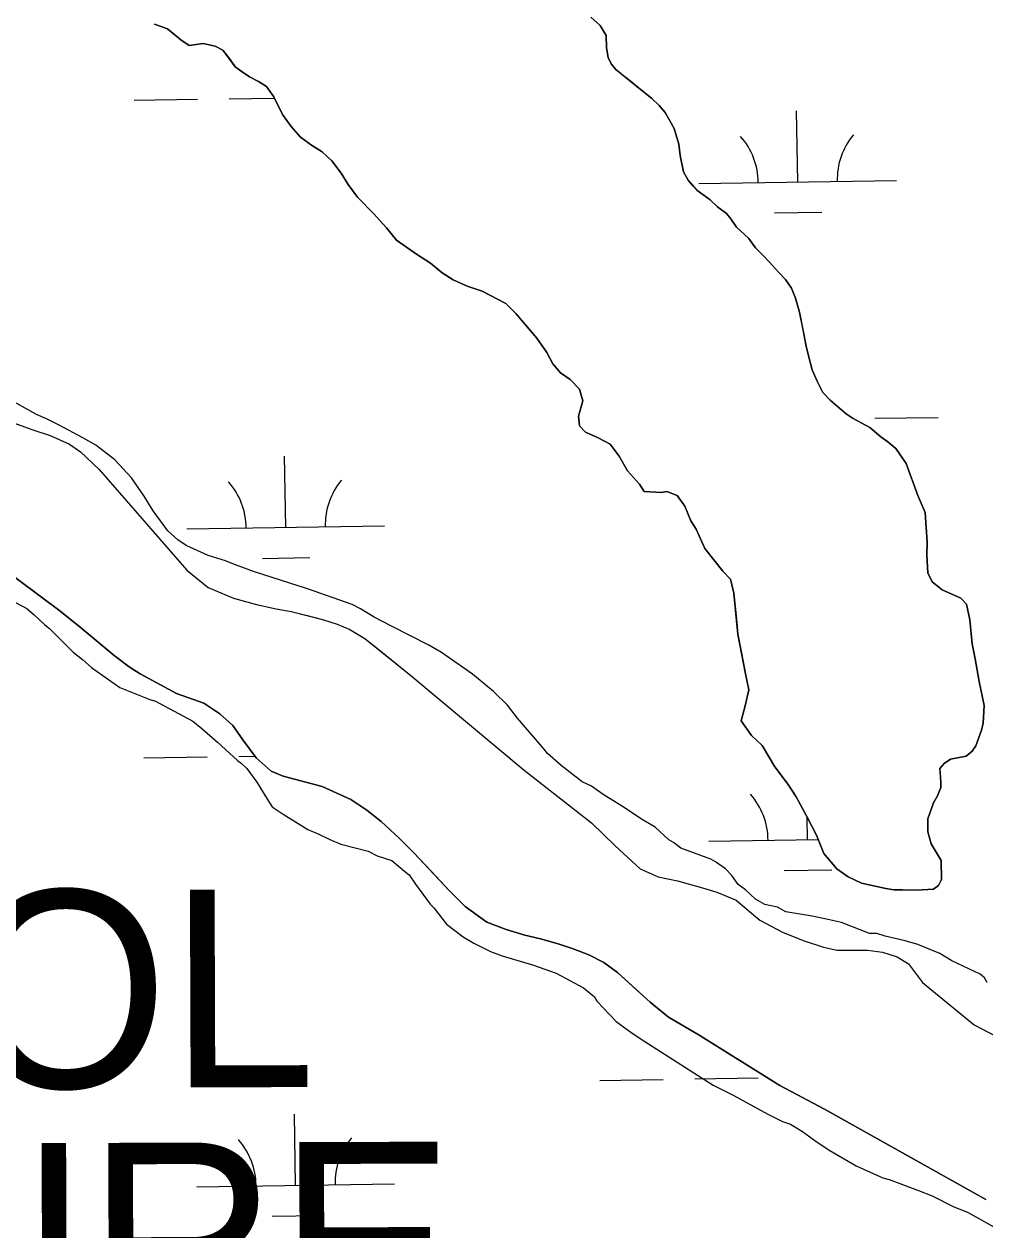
# Model space of a CAD drawing. Extents: x 3807117 to 3845308, y 337856 to 363736.
# Drawn here: x 3834830 to 3835316, y 345688 to 346298 of the extents above; entities that cross this region are included whole.
import ezdxf

# ---------------------------------------------------------------- set-up
doc = ezdxf.new("R2010")
doc.units = 0
for name, color, linetype in [('V-RIVR-IDEN', 7, 'Continuous'), ('V-SITE-VEGE', 7, 'Continuous'), ('V-TOPO-SHOR', 7, 'Continuous'), ('V-WETL-SWMP', 7, 'Continuous')]:
    doc.layers.add(name, color=color, linetype=linetype)

msp = doc.modelspace()

# ---------------------------------------------------------------- linework, layer by layer
at = {"layer": 'V-SITE-VEGE'}
for points in [[(3835190.85, 345862.89), (3835187.62, 345867.49), (3835184.39, 345870.72), (3835179.31, 345874.4), (3835177, 345875.77), (3835161.78, 345881.28), (3835158.09, 345884.04), (3835155.79, 345885.42), (3835148.86, 345891.86), (3835141.94, 345896), (3835133.64, 345901.52), (3835122.56, 345908.41), (3835116.57, 345912.55), (3835111.96, 345914.85), (3835101.34, 345923.13), (3835094.42, 345929.11), (3835092.57, 345931.41), (3835079.18, 345947.06), (3835074.1, 345953.51), (3835067.18, 345960.41), (3835056.56, 345969.16), (3835040.87, 345980.19), (3835034.42, 345983.87), (3835015.5, 345993.52), (3835006.74, 345998.12), (3834999.82, 346002.25), (3834995.67, 346004.55), (3834973.07, 346012.35), (3834946.33, 346021.07), (3834936.18, 346024.74), (3834931.57, 346026.58), (3834922.81, 346029.33), (3834911.74, 346034.38), (3834907.59, 346037.14), (3834902.51, 346041.74), (3834895.12, 346051.87), (3834890.5, 346059.24), (3834884.03, 346068.45), (3834875.72, 346077.65), (3834866.03, 346085.01), (3834859.57, 346088.69), (3834847.58, 346095.12), (3834841.12, 346098.34), (3834836.05, 346100.64), (3834820.36, 346109.37)], [(3834816.37, 346010.27), (3834831.13, 346002.46), (3834834.82, 345999.24), (3834840.36, 345994.17), (3834842.67, 345992.33), (3834854.67, 345980.37), (3834859.28, 345976.69), (3834863.9, 345972.55), (3834878.2, 345962.43), (3834893.42, 345956.46), (3834896.19, 345955.54), (3834915.1, 345945.43), (3834919.71, 345941.75), (3834927.56, 345934.85), (3834937.72, 345925.65), (3834939.56, 345924.27), (3834942.33, 345921.51), (3834947.41, 345914.6), (3834952.5, 345906.31), (3834955.27, 345902.17), (3834960.8, 345898.49), (3834973.26, 345890.68), (3834978.79, 345888.38), (3834984.33, 345885.62), (3834989.86, 345883.32), (3835003.7, 345879.66), (3835008.31, 345877.36), (3835015.69, 345875.07), (3835022.15, 345869.55), (3835024.45, 345867.71)], [(3835024.45, 345867.71), (3835027.69, 345863.1), (3835035.08, 345852.97), (3835036.92, 345851.13), (3835043.39, 345842.85), (3835051.7, 345836.41), (3835057.23, 345833.19), (3835065.53, 345829.05), (3835071.53, 345826.76), (3835086.75, 345822.17), (3835098.74, 345818.04), (3835112.58, 345810.69), (3835118.11, 345806.09), (3835119.5, 345803.79), (3835129.19, 345793.66), (3835136.58, 345788.14), (3835141.19, 345784.92), (3835170.25, 345766.53), (3835178.1, 345761.47), (3835188.25, 345756.42), (3835205.78, 345746.77), (3835213.16, 345743.09), (3835217.31, 345741.71), (3835223.3, 345738.03), (3835230.69, 345732.52), (3835237.15, 345728.38), (3835250.52, 345720.56), (3835263.9, 345714.59), (3835267.13, 345713.67), (3835281.89, 345708.16), (3835288.8, 345705.41), (3835299.87, 345699.9), (3835306.79, 345697.14), (3835322.47, 345688.41)], [(3835316.75, 345813.3), (3835315.37, 345815.61), (3835313.06, 345817.45), (3835298.76, 345824.34), (3835292.76, 345828.02), (3835281.7, 345832.61), (3835275.24, 345834.44), (3835265.1, 345836.73), (3835260.95, 345838.11), (3835257.26, 345838.1), (3835242.96, 345843.61), (3835236.97, 345844.98), (3835228.21, 345846.82), (3835214.84, 345849.1), (3835210.69, 345851.4), (3835204.23, 345852.77), (3835199.62, 345855.53), (3835194.54, 345860.13), (3835190.85, 345862.89)]]:
    msp.add_lwpolyline(points, dxfattribs=at)
at = {"layer": 'V-TOPO-SHOR'}
for points in [[(3834895.65, 346297.98), (3834902.37, 346295.55), (3834909.06, 346290.09), (3834913.22, 346287.17), (3834920.25, 346288.18), (3834926.33, 346286.91), (3834930.21, 346284.72), (3834933.9, 346280.09), (3834936.5, 346276.41), (3834940.1, 346273.86), (3834943.82, 346271.39), (3834948.38, 346268.92), (3834952.38, 346266.45), (3834956.11, 346261.26), (3834960.4, 346252.35), (3834964.81, 346246.24), (3834969.49, 346240.77), (3834975.17, 346236.7), (3834980.5, 346233.35), (3834985.38, 346228.92), (3834990.02, 346222.57), (3834993.55, 346216.86), (3834998.36, 346210.47), (3835006.49, 346202.13), (3835013.05, 346194.91), (3835018.1, 346188.72), (3835028.22, 346181.66), (3835035.19, 346177.11), (3835041.23, 346172.16), (3835046.75, 346168.65), (3835053.83, 346165.47), (3835061.43, 346162.88), (3835073.35, 346156.62), (3835078.36, 346151.63), (3835083.28, 346145.89), (3835089.01, 346139.14), (3835094.02, 346131.83), (3835097.1, 346126.12), (3835100.91, 346121.61), (3835105.91, 346118.26), (3835110.51, 346113.31), (3835112.2, 346107.39), (3835110.06, 346099.79), (3835110.62, 346094.8), (3835113.54, 346091.61), (3835120.06, 346088.78), (3835126.15, 346085.55), (3835130.63, 346079.48), (3835134.84, 346072.13), (3835140.97, 346065.3), (3835143.21, 346061.63), (3835151.97, 346061.16), (3835154.8, 346061.61), (3835159.96, 346059.62), (3835163.89, 346054.23), (3835166.82, 346046.76), (3835169.62, 346042.56), (3835173.88, 346032.78), (3835182.97, 346021.28), (3835186.89, 346017.21), (3835188.62, 346010.25), (3835189.92, 345997.02), (3835190.65, 345989.51), (3835192.51, 345979.96), (3835194.44, 345969.49), (3835196.17, 345961.34), (3835194.38, 345953.22), (3835192.36, 345945.7), (3835197.6, 345938.31), (3835202.85, 345933.09), (3835209.26, 345922.42), (3835216.03, 345913.52), (3835220.12, 345907.17), (3835225.57, 345897.26), (3835230.42, 345887.84), (3835234.03, 345878.57), (3835240.64, 345870.82), (3835246.48, 345866.8), (3835253.08, 345863.53)], [(3835253.08, 345863.53), (3835265.4, 345860.87), (3835269.56, 345860.15), (3835273.88, 345860.24), (3835280.91, 345860.09), (3835289.58, 345860.47), (3835292.14, 345862.43), (3835293.66, 345865.35), (3835293.44, 345874.98), (3835288.31, 345883.37), (3835286.66, 345889.52), (3835286.61, 345896.16), (3835289.52, 345904.2), (3835291.55, 345907.8), (3835293.18, 345911.96), (3835293.26, 345914.64), (3835292.89, 345919.79), (3835292.77, 345921.51), (3835294.92, 345923.99), (3835298.16, 345926.28), (3835305.99, 345927.81), (3835309.07, 345930.37), (3835310.98, 345932.93), (3835313.89, 345940.85), (3835314.68, 345944.41), (3835315.1, 345953.4), (3835312.57, 345965.47), (3835310.55, 345977.02), (3835309.02, 345984.54), (3835307.92, 345996.8), (3835306.15, 346004.68), (3835303.31, 346007.63), (3835293.99, 346011.85), (3835288.79, 346015.88), (3835286.74, 346020.52), (3835286.25, 346029.35), (3835286.32, 346035.95), (3835285.34, 346051.05), (3835281.56, 346059.6), (3835275.7, 346075.7), (3835270.42, 346083.29), (3835266.45, 346086.68), (3835262.93, 346089.28), (3835257.29, 346093.91), (3835249.01, 346098.57), (3835245.41, 346100.84), (3835241.16, 346104.43), (3835237.32, 346107.74), (3835233.6, 346111.74), (3835230.59, 346117.73), (3835228.26, 346123.12), (3835226.33, 346130.31), (3835225.25, 346135.15), (3835223.43, 346144.06), (3835221.82, 346152.33), (3835219.81, 346159.4), (3835217.69, 346164.48), (3835214.72, 346168.75), (3835211.12, 346172.5), (3835206.67, 346177.57), (3835203.47, 346181), (3835199.59, 346184.92), (3835195.94, 346189.75), (3835189.9, 346195.25), (3835187.09, 346199.49), (3835184.85, 346202.24), (3835180.41, 346205.63), (3835176.56, 346209.11), (3835173, 346211.82), (3835169.88, 346213.93), (3835167.88, 346216.25), (3835165.6, 346219), (3835163.11, 346223.32), (3835161.46, 346231.59), (3835160.85, 346237.22), (3835158.52, 346245.26), (3835153.95, 346253.24), (3835150.83, 346256.79), (3835146.98, 346260.59), (3835142.06, 346264.34), (3835135.46, 346269.8), (3835132.86, 346271.88), (3835128.85, 346275.15), (3835126.81, 346277.74), (3835125.13, 346280.9), (3835124.24, 346286.17), (3835123.99, 346292.29), (3835120.99, 346297.28), (3835116.34, 346301.51)], [(3834824.38, 346096.28), (3834834.29, 346092.73), (3834843, 346089.97), (3834852.71, 346085.63), (3834858.26, 346081.68), (3834867.77, 346072.78), (3834912, 346021.78), (3834922.9, 346013.08), (3834935.58, 346007.76), (3834947.26, 346004.41), (3834957.16, 346002.25), (3834964.89, 346000.87), (3834972.21, 345999.1), (3834980.73, 345996.94), (3834988.06, 345994.58), (3834994.4, 345991.81), (3835002.13, 345987.27), (3835009.26, 345981.54), (3835025.31, 345968.5), (3835082.6, 345920.68), (3835116.69, 345894.01), (3835128.59, 345882.35), (3835141.27, 345870.88), (3835150.39, 345866.74), (3835160.09, 345864.77), (3835165.44, 345863.2), (3835172.77, 345861.23), (3835180.09, 345859.07), (3835189.8, 345854.92), (3835201.69, 345844.84), (3835213.19, 345838.73), (3835223.68, 345834.59), (3835233.98, 345831.23), (3835240.91, 345829.66), (3835247.84, 345829.67), (3835256.16, 345829.68), (3835263.68, 345828.71), (3835271.21, 345826.34), (3835276.95, 345822.79), (3835283.9, 345813.3), (3835310.06, 345791.96), (3835349.69, 345771.23)], [(3834825.34, 346018.17), (3834838.59, 346008.11), (3834847.88, 346001.21), (3834858.17, 345992.93), (3834875.38, 345978.73), (3834882.89, 345973.02), (3834888.43, 345969.47), (3834906.81, 345959.42), (3834920.65, 345954.51), (3834928.76, 345949.18), (3834935.29, 345943.27), (3834940.43, 345935.97), (3834947.16, 345926.89), (3834954.68, 345920.18), (3834960.81, 345917.63), (3834980.57, 345912.52), (3834995, 345905.83), (3835003.11, 345900.51), (3835010.23, 345894.79), (3835019.33, 345886.3), (3835026.85, 345878.81), (3835035.55, 345869.54), (3835044.66, 345859.87), (3835052.77, 345851.79), (3835063.65, 345843.9), (3835073.53, 345840.16), (3835083.02, 345837.22), (3835090.92, 345835.45), (3835099.81, 345832.89), (3835107.32, 345830.34), (3835115.23, 345827.39), (3835122.94, 345823.45), (3835129.86, 345818.32), (3835137.58, 345811.22), (3835146.28, 345803.33), (3835155.58, 345795.84), (3835170.6, 345786.97), (3835211.93, 345761.16), (3835234.47, 345749.34), (3835315.93, 345703.64)]]:
    msp.add_lwpolyline(points, dxfattribs=at)
at = {"layer": 'V-WETL-SWMP'}
for p, q in [((3834902.37, 346295.55), (3834895.65, 346297.98)), ((3835116.34, 346301.51), (3835120.99, 346297.28)), ((3835120.99, 346297.28), (3835123.99, 346292.29)), ((3834909.05, 346290.08), (3834902.37, 346295.55)), ((3835123.99, 346292.29), (3835124.24, 346286.17)), ((3834913.22, 346287.17), (3834909.05, 346290.08)), ((3834920.25, 346288.18), (3834913.22, 346287.17)), ((3834926.33, 346286.91), (3834920.25, 346288.18)), ((3834930.21, 346284.72), (3834926.33, 346286.91)), ((3834933.89, 346280.09), (3834930.21, 346284.72)), ((3835124.24, 346286.17), (3835125.13, 346280.9)), ((3834936.5, 346276.41), (3834933.89, 346280.09)), ((3835125.13, 346280.9), (3835126.81, 346277.74)), ((3834940.1, 346273.86), (3834936.5, 346276.41)), ((3834943.82, 346271.39), (3834940.1, 346273.86)), ((3835126.81, 346277.74), (3835128.85, 346275.15)), ((3835128.85, 346275.15), (3835142.06, 346264.34)), ((3834948.38, 346268.92), (3834943.82, 346271.39)), ((3834952.38, 346266.44), (3834948.38, 346268.92)), ((3834956.11, 346261.25), (3834952.38, 346266.44)), ((3834933.4, 346260.27), (3834956.42, 346260.61)), ((3834960.4, 346252.35), (3834956.11, 346261.25)), ((3835142.06, 346264.34), (3835146.98, 346260.59)), ((3835146.98, 346260.59), (3835150.83, 346256.79)), ((3834885.4, 346259.55), (3834917.4, 346260.03)), ((3835150.83, 346256.79), (3835153.95, 346253.24)), ((3835220.9, 346218.14), (3835220.36, 346254.13)), ((3834964.8, 346246.24), (3834960.4, 346252.35)), ((3835153.95, 346253.24), (3835158.52, 346245.25)), ((3834969.49, 346240.77), (3834964.8, 346246.24)), ((3835158.52, 346245.25), (3835160.85, 346237.22)), ((3834975.17, 346236.7), (3834969.49, 346240.77)), ((3834980.49, 346233.35), (3834975.17, 346236.7)), ((3835160.85, 346237.22), (3835161.46, 346231.59)), ((3834985.38, 346228.92), (3834980.49, 346233.35)), ((3835161.46, 346231.59), (3835163.11, 346223.32)), ((3834990.02, 346222.57), (3834985.38, 346228.92)), ((3834993.55, 346216.86), (3834990.02, 346222.57)), ((3835163.11, 346223.32), (3835165.6, 346219)), ((3835165.6, 346219), (3835169.88, 346213.93)), ((3835170.91, 346217.39), (3835270.9, 346218.89)), ((3834998.36, 346210.47), (3834993.55, 346216.86)), ((3835169.88, 346213.93), (3835173, 346211.82)), ((3835173, 346211.82), (3835176.56, 346209.11)), ((3835006.49, 346202.13), (3834998.36, 346210.47)), ((3835176.56, 346209.11), (3835180.41, 346205.63)), ((3835180.41, 346205.63), (3835184.85, 346202.24)), ((3835013.05, 346194.9), (3835006.49, 346202.13)), ((3835184.85, 346202.24), (3835187.09, 346199.49)), ((3835187.09, 346199.49), (3835189.9, 346195.25)), ((3835209.14, 346202.53), (3835233.13, 346202.89)), ((3835018.1, 346188.72), (3835013.05, 346194.9)), ((3835189.9, 346195.25), (3835195.94, 346189.75)), ((3835028.22, 346181.66), (3835018.1, 346188.72)), ((3835195.94, 346189.75), (3835199.59, 346184.92)), ((3835035.18, 346177.11), (3835028.22, 346181.66)), ((3835199.59, 346184.92), (3835203.47, 346181)), ((3835203.47, 346181), (3835206.67, 346177.57)), ((3835041.23, 346172.16), (3835035.18, 346177.11)), ((3835206.67, 346177.57), (3835211.12, 346172.5)), ((3835046.75, 346168.65), (3835041.23, 346172.16)), ((3835053.83, 346165.47), (3835046.75, 346168.65)), ((3835211.12, 346172.5), (3835214.72, 346168.75)), ((3835214.72, 346168.75), (3835217.69, 346164.48)), ((3835061.43, 346162.88), (3835053.83, 346165.47)), ((3835073.35, 346156.62), (3835061.43, 346162.88)), ((3835217.69, 346164.48), (3835219.81, 346159.4)), ((3835078.36, 346151.63), (3835073.35, 346156.62)), ((3835219.81, 346159.4), (3835221.82, 346152.33)), ((3835089.01, 346139.14), (3835078.36, 346151.63)), ((3835221.82, 346152.33), (3835225.25, 346135.15)), ((3835094.02, 346131.83), (3835089.01, 346139.14)), ((3835225.25, 346135.15), (3835226.33, 346130.31)), ((3835097.1, 346126.12), (3835094.02, 346131.83)), ((3835100.91, 346121.61), (3835097.1, 346126.12)), ((3835226.33, 346130.31), (3835228.26, 346123.12)), ((3835105.91, 346118.26), (3835100.91, 346121.61)), ((3835228.26, 346123.12), (3835230.59, 346117.73)), ((3835110.51, 346113.31), (3835105.91, 346118.26)), ((3835230.59, 346117.73), (3835233.6, 346111.74)), ((3835112.2, 346107.39), (3835110.51, 346113.31)), ((3835233.6, 346111.74), (3835237.32, 346107.74)), ((3835237.32, 346107.74), (3835245.4, 346100.84)), ((3835110.05, 346099.79), (3835112.2, 346107.39)), ((3834824.38, 346096.28), (3834834.29, 346092.73)), ((3835110.62, 346094.8), (3835110.05, 346099.79)), ((3835245.4, 346100.84), (3835249.01, 346098.57)), ((3835249.01, 346098.57), (3835257.29, 346093.9)), ((3835259.85, 346098.64), (3835291.85, 346099.12)), ((3834834.29, 346092.73), (3834843, 346089.97)), ((3834843, 346089.97), (3834852.71, 346085.63)), ((3835113.54, 346091.61), (3835110.62, 346094.8)), ((3835120.06, 346088.78), (3835113.54, 346091.61)), ((3835257.29, 346093.9), (3835262.93, 346089.28)), ((3834852.71, 346085.63), (3834858.26, 346081.68)), ((3835126.15, 346085.55), (3835120.06, 346088.78)), ((3835130.63, 346079.48), (3835126.15, 346085.55)), ((3835262.93, 346089.28), (3835266.45, 346086.68)), ((3835266.45, 346086.68), (3835270.42, 346083.29)), ((3835270.42, 346083.29), (3835275.7, 346075.7)), ((3834858.26, 346081.68), (3834867.77, 346072.78)), ((3834962.06, 346043.43), (3834961.52, 346079.42)), ((3835134.84, 346072.13), (3835130.63, 346079.48)), ((3834867.77, 346072.78), (3834912, 346021.78)), ((3835140.97, 346065.3), (3835134.84, 346072.13)), ((3835275.7, 346075.7), (3835281.56, 346059.6)), ((3835143.21, 346061.63), (3835140.97, 346065.3)), ((3835151.97, 346061.16), (3835143.21, 346061.63)), ((3835154.8, 346061.61), (3835151.97, 346061.16)), ((3835159.96, 346059.62), (3835154.8, 346061.61)), ((3835163.89, 346054.23), (3835159.96, 346059.62)), ((3835281.56, 346059.6), (3835285.34, 346051.05)), ((3835166.82, 346046.76), (3835163.89, 346054.23)), ((3835169.62, 346042.56), (3835166.82, 346046.76)), ((3835285.34, 346051.05), (3835286.32, 346035.95)), ((3834912.06, 346042.68), (3835012.05, 346044.18)), ((3835173.88, 346032.78), (3835169.62, 346042.56)), ((3835286.32, 346035.95), (3835286.25, 346029.35)), ((3835182.97, 346021.28), (3835173.88, 346032.78)), ((3835286.25, 346029.35), (3835286.74, 346020.52)), ((3834950.29, 346027.82), (3834974.29, 346028.18)), ((3834838.59, 346008.11), (3834825.34, 346018.17)), ((3834912, 346021.78), (3834922.9, 346013.08)), ((3835186.89, 346017.21), (3835182.97, 346021.28)), ((3835188.62, 346010.25), (3835186.89, 346017.21)), ((3835286.74, 346020.52), (3835288.79, 346015.88)), ((3834922.9, 346013.08), (3834935.58, 346007.76)), ((3835190.65, 345989.51), (3835188.62, 346010.25)), ((3835288.79, 346015.88), (3835293.99, 346011.85)), ((3835293.99, 346011.85), (3835303.31, 346007.63)), ((3834847.88, 346001.21), (3834838.59, 346008.11)), ((3834935.58, 346007.76), (3834947.26, 346004.41)), ((3834947.26, 346004.41), (3834957.16, 346002.25)), ((3835303.31, 346007.63), (3835306.15, 346004.68)), ((3835306.15, 346004.68), (3835307.92, 345996.8)), ((3834858.17, 345992.93), (3834847.88, 346001.21)), ((3834957.16, 346002.25), (3834964.89, 346000.87)), ((3834964.89, 346000.87), (3834980.73, 345996.94)), ((3834875.38, 345978.73), (3834858.17, 345992.93)), ((3834980.73, 345996.94), (3834988.06, 345994.57)), ((3834988.06, 345994.57), (3834994.4, 345991.81)), ((3834994.4, 345991.81), (3835002.13, 345987.27)), ((3835307.92, 345996.8), (3835309.02, 345984.53)), ((3835002.13, 345987.27), (3835025.31, 345968.5)), ((3835194.44, 345969.49), (3835190.65, 345989.51)), ((3835309.02, 345984.53), (3835310.55, 345977.02)), ((3834882.89, 345973.02), (3834875.38, 345978.73)), ((3835310.55, 345977.02), (3835312.57, 345965.47)), ((3834888.43, 345969.47), (3834882.89, 345973.02)), ((3834906.82, 345959.42), (3834888.43, 345969.47)), ((3835025.31, 345968.5), (3835082.6, 345920.68)), ((3835196.17, 345961.34), (3835194.44, 345969.49)), ((3835194.38, 345953.22), (3835196.17, 345961.34)), ((3835312.57, 345965.47), (3835315.11, 345953.4)), ((3834920.65, 345954.51), (3834906.82, 345959.42)), ((3834928.76, 345949.18), (3834920.65, 345954.51)), ((3834935.29, 345943.27), (3834928.76, 345949.18)), ((3835192.36, 345945.7), (3835194.38, 345953.22)), ((3835315.11, 345953.4), (3835314.68, 345944.41)), ((3834940.43, 345935.97), (3834935.29, 345943.27)), ((3835197.6, 345938.31), (3835192.36, 345945.7)), ((3835314.68, 345944.41), (3835313.89, 345940.85)), ((3835202.85, 345933.09), (3835197.6, 345938.31)), ((3835313.89, 345940.85), (3835310.98, 345932.93)), ((3834947.16, 345926.89), (3834940.43, 345935.97)), ((3835209.26, 345922.42), (3835202.85, 345933.09)), ((3835310.98, 345932.93), (3835309.06, 345930.37)), ((3834890.39, 345926.91), (3834922.38, 345927.39)), ((3834938.38, 345927.63), (3834946.53, 345927.75)), ((3834954.68, 345920.18), (3834947.16, 345926.89)), ((3835298.16, 345926.28), (3835294.92, 345923.99)), ((3835305.99, 345927.81), (3835298.16, 345926.28)), ((3835309.06, 345930.37), (3835305.99, 345927.81)), ((3834960.81, 345917.63), (3834954.68, 345920.18)), ((3835082.6, 345920.68), (3835116.69, 345894.01)), ((3835216.03, 345913.52), (3835209.26, 345922.42)), ((3835294.92, 345923.99), (3835292.77, 345921.51)), ((3835292.77, 345921.51), (3835293.26, 345914.64)), ((3834980.57, 345912.52), (3834960.81, 345917.63)), ((3834995, 345905.83), (3834980.57, 345912.52)), ((3835220.12, 345907.17), (3835216.03, 345913.52)), ((3835293.26, 345914.64), (3835293.18, 345911.96)), ((3835225.57, 345897.26), (3835220.12, 345907.17)), ((3835291.55, 345907.8), (3835289.52, 345904.2)), ((3835293.18, 345911.96), (3835291.55, 345907.8)), ((3835003.11, 345900.51), (3834995, 345905.83)), ((3835010.23, 345894.79), (3835003.11, 345900.51)), ((3835289.52, 345904.2), (3835286.61, 345896.16)), ((3835019.33, 345886.31), (3835010.23, 345894.79)), ((3835230.42, 345887.84), (3835225.57, 345897.26)), ((3835225.89, 345885.5), (3835225.72, 345896.98)), ((3835286.61, 345896.16), (3835286.66, 345889.52)), ((3835116.69, 345894.01), (3835128.59, 345882.35)), ((3835286.66, 345889.52), (3835288.31, 345883.37)), ((3835026.85, 345878.81), (3835019.33, 345886.31)), ((3835128.59, 345882.35), (3835141.27, 345870.88)), ((3835175.89, 345884.75), (3835231.3, 345885.58)), ((3835234.03, 345878.57), (3835230.42, 345887.84)), ((3835288.31, 345883.37), (3835293.44, 345874.98)), ((3835044.66, 345859.87), (3835026.85, 345878.81)), ((3835240.64, 345870.82), (3835234.03, 345878.57)), ((3835141.27, 345870.88), (3835150.39, 345866.74)), ((3835214.12, 345869.89), (3835238.12, 345870.25)), ((3835246.48, 345866.79), (3835240.64, 345870.82)), ((3835293.44, 345874.98), (3835293.65, 345865.35)), ((3835150.39, 345866.74), (3835160.09, 345864.78)), ((3835160.09, 345864.78), (3835165.44, 345863.2)), ((3835253.08, 345863.53), (3835246.48, 345866.79)), ((3835293.65, 345865.35), (3835292.14, 345862.43)), ((3835052.77, 345851.79), (3835044.66, 345859.87)), ((3835165.44, 345863.2), (3835172.77, 345861.23)), ((3835172.77, 345861.23), (3835180.09, 345859.07)), ((3835180.09, 345859.07), (3835189.8, 345854.92)), ((3835265.4, 345860.87), (3835253.08, 345863.53)), ((3835269.56, 345860.15), (3835265.4, 345860.87)), ((3835273.87, 345860.24), (3835269.56, 345860.15)), ((3835280.91, 345860.09), (3835273.87, 345860.24)), ((3835289.58, 345860.46), (3835280.91, 345860.09)), ((3835292.14, 345862.43), (3835289.58, 345860.46)), ((3835063.65, 345843.9), (3835052.77, 345851.79)), ((3835189.8, 345854.92), (3835201.69, 345844.84)), ((3835073.53, 345840.16), (3835063.65, 345843.9)), ((3835083.02, 345837.22), (3835073.53, 345840.16)), ((3835201.69, 345844.84), (3835213.18, 345838.73)), ((3835090.92, 345835.45), (3835083.02, 345837.22)), ((3835099.81, 345832.89), (3835090.92, 345835.45)), ((3835213.18, 345838.73), (3835223.68, 345834.58)), ((3835223.68, 345834.58), (3835233.98, 345831.23)), ((3835107.32, 345830.34), (3835099.81, 345832.89)), ((3835115.23, 345827.39), (3835107.32, 345830.34)), ((3835122.94, 345823.45), (3835115.23, 345827.39)), ((3835233.98, 345831.23), (3835240.91, 345829.66)), ((3835240.91, 345829.66), (3835256.16, 345829.68)), ((3835256.16, 345829.68), (3835263.68, 345828.71)), ((3835263.68, 345828.71), (3835271.21, 345826.34)), ((3835129.86, 345818.32), (3835122.94, 345823.45)), ((3835271.21, 345826.34), (3835276.95, 345822.79)), ((3835276.95, 345822.79), (3835283.9, 345813.3)), ((3835146.28, 345803.33), (3835129.86, 345818.32)), ((3835283.9, 345813.3), (3835310.06, 345791.96)), ((3835155.58, 345795.84), (3835146.28, 345803.33)), ((3835170.6, 345786.97), (3835155.58, 345795.84)), ((3835310.06, 345791.96), (3835349.69, 345771.23)), ((3835211.93, 345761.16), (3835170.6, 345786.97)), ((3835120.85, 345763.84), (3835152.85, 345764.32)), ((3835168.85, 345764.56), (3835200.85, 345765.04)), ((3835234.47, 345749.34), (3835211.93, 345761.16)), ((3835315.93, 345703.64), (3835234.47, 345749.34)), ((3834967.04, 345710.79), (3834966.5, 345746.79)), ((3834917.05, 345710.04), (3835017.03, 345711.54)), ((3834955.27, 345695.18), (3834979.27, 345695.54))]:
    msp.add_line(p, q, dxfattribs=at)
for centre, start, end in [((3835276.13, 346219.44), 140.08653, 181.63019), ((3835165.66, 346217.79), 0.08653, 41.63019), ((3834906.81, 346043.08), 0.08653, 41.63019), ((3835017.29, 346044.73), 140.08653, 181.63019), ((3835170.64, 345885.15), 0.08653, 41.63019), ((3834911.8, 345710.44), 0.08653, 41.63019), ((3835022.27, 345712.09), 140.08653, 181.63019)]:
    msp.add_arc(centre, 35.25, start, end, dxfattribs=at)

# ---------------------------------------------------------------- texts
at = {"layer": 'V-RIVR-IDEN'}
for s, p in [('CONTROL', (3834323.61, 345758.05)), ('STRUCTURE', (3834222.89, 345629.81))]:
    msp.add_text(s, height=100, rotation=0.21222, dxfattribs=at).set_placement(p)

doc.saveas('drawing.dxf')
